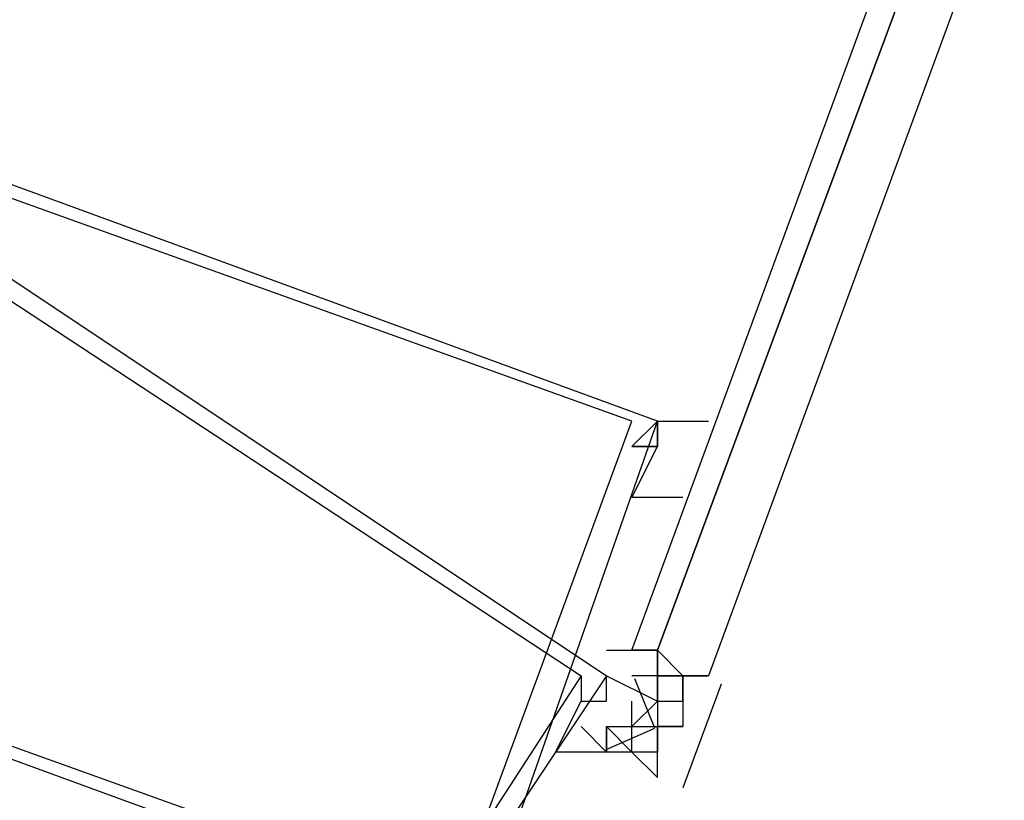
# Model space of a CAD drawing. Header units: feet. Extents: x -79 to 198, y -22 to 181.
# Tile 821 of 982: x 136.346 to 136.862, y 99.779 to 100.188. Entities that reach past the tile are written whole.
import ezdxf

# ---------------------------------------------------------------- set-up
doc = ezdxf.new("R2010")
doc.units = ezdxf.units.FT
doc.layers.add('A-LINEA', color=7, linetype='CONTINUOUS')

msp = doc.modelspace()

# ---------------------------------------------------------------- linework, layer by layer
at = {"layer": 'A-LINEA'}
for p, q in [((136.6933, 99.9511), (136.6933, 99.9511)), ((136.6933, 99.9511), (136.6933, 99.9511)), ((136.7067, 99.9511), (136.7067, 99.9511)), ((136.7067, 99.9511), (136.7067, 99.9511)), ((136.6533, 99.8578), (136.6533, 99.8578)), ((136.6533, 99.8578), (136.6533, 99.8578)), ((136.6667, 99.8578), (136.6667, 99.8578)), ((136.6667, 99.8578), (136.6667, 99.8578)), ((136.6667, 99.8578), (136.6667, 99.8578)), ((136.6667, 99.8578), (136.6667, 99.8578)), ((136.6667, 99.8578), (136.6667, 99.8578)), ((136.6667, 99.8578), (136.6667, 99.8578)), ((136.6667, 99.8578), (136.6667, 99.8578)), ((136.6667, 99.8578), (136.6667, 99.8578)), ((136.6667, 99.8578), (136.6667, 99.8578)), ((136.6667, 99.8578), (136.6667, 99.8578)), ((136.6667, 99.8578), (136.6667, 99.8578)), ((136.68, 99.8578), (136.6667, 99.8578)), ((136.6667, 99.8578), (136.6667, 99.8578)), ((136.6667, 99.8578), (136.6667, 99.8578)), ((136.6667, 99.8578), (136.6667, 99.8578)), ((136.6667, 99.8578), (136.6667, 99.8578)), ((136.6667, 99.8578), (136.6667, 99.8578)), ((136.6667, 99.8578), (136.6667, 99.8578)), ((136.6667, 99.8578), (136.6667, 99.8578)), ((136.6667, 99.8578), (136.6667, 99.8578)), ((136.6667, 99.8578), (136.6667, 99.8578)), ((136.6667, 99.8578), (136.6667, 99.8578)), ((136.6667, 99.8578), (136.6667, 99.8578)), ((136.68, 99.8578), (136.6667, 99.8578)), ((136.68, 99.8578), (136.68, 99.8578)), ((136.68, 99.8578), (136.68, 99.8444)), ((136.68, 99.8578), (136.68, 99.8578)), ((136.68, 99.8578), (136.68, 99.8578)), ((136.68, 99.8578), (136.68, 99.8578)), ((136.68, 99.8578), (136.68, 99.8578)), ((136.68, 99.8578), (136.68, 99.8578)), ((136.68, 99.8578), (136.68, 99.8578)), ((136.68, 99.8578), (136.68, 99.8578)), ((136.68, 99.8578), (136.68, 99.8578)), ((136.68, 99.8578), (136.68, 99.8578)), ((136.68, 99.8444), (136.68, 99.8578)), ((136.68, 99.8578), (136.68, 99.8578)), ((136.68, 99.8578), (136.68, 99.8578)), ((136.68, 99.8578), (136.68, 99.8578)), ((136.68, 99.8578), (136.68, 99.8444)), ((136.68, 99.8578), (136.68, 99.8578)), ((136.68, 99.8578), (136.68, 99.8578)), ((136.68, 99.8578), (136.68, 99.8578)), ((136.68, 99.8578), (136.68, 99.8578)), ((136.68, 99.8578), (136.68, 99.8578)), ((136.68, 99.8578), (136.68, 99.8578)), ((136.68, 99.8578), (136.68, 99.8578)), ((136.68, 99.8578), (136.68, 99.8578)), ((136.68, 99.8578), (136.68, 99.8578)), ((136.68, 99.8444), (136.68, 99.8578)), ((136.68, 99.8578), (136.68, 99.8578)), ((136.68, 99.8578), (136.68, 99.8578)), ((136.6667, 99.8444), (136.6667, 99.8444)), ((136.6667, 99.8444), (136.6667, 99.8444)), ((136.6667, 99.8444), (136.6667, 99.8444)), ((136.68, 99.8444), (136.6667, 99.8444)), ((136.6667, 99.8444), (136.6667, 99.8444)), ((136.6667, 99.8444), (136.6667, 99.8444)), ((136.6667, 99.8444), (136.6667, 99.8444)), ((136.68, 99.8444), (136.6667, 99.8444)), ((136.68, 99.8444), (136.68, 99.8444)), ((136.68, 99.8444), (136.68, 99.8444)), ((136.6933, 99.8444), (136.68, 99.8444)), ((136.68, 99.8444), (136.68, 99.8444)), ((136.68, 99.8444), (136.68, 99.8311)), ((136.68, 99.8444), (136.68, 99.8444)), ((136.68, 99.8444), (136.68, 99.8444)), ((136.68, 99.8444), (136.68, 99.8444)), ((136.68, 99.8444), (136.68, 99.8444)), ((136.68, 99.8444), (136.68, 99.8444)), ((136.68, 99.8444), (136.68, 99.8444)), ((136.68, 99.8444), (136.68, 99.8444)), ((136.68, 99.8444), (136.68, 99.8444)), ((136.68, 99.8444), (136.68, 99.8444)), ((136.68, 99.8444), (136.68, 99.8444)), ((136.68, 99.8444), (136.68, 99.8444)), ((136.68, 99.8444), (136.68, 99.8444)), ((136.68, 99.8311), (136.68, 99.8444)), ((136.68, 99.8444), (136.68, 99.8444)), ((136.68, 99.8444), (136.68, 99.8444)), ((136.6933, 99.8444), (136.68, 99.8444)), ((136.68, 99.8444), (136.68, 99.8444)), ((136.68, 99.8444), (136.68, 99.8444)), ((136.68, 99.8444), (136.68, 99.8444)), ((136.6933, 99.8444), (136.68, 99.8444)), ((136.68, 99.8444), (136.68, 99.8444)), ((136.68, 99.8444), (136.68, 99.8311)), ((136.68, 99.8444), (136.68, 99.8444)), ((136.68, 99.8444), (136.68, 99.8444)), ((136.68, 99.8444), (136.68, 99.8444)), ((136.68, 99.8444), (136.68, 99.8444)), ((136.68, 99.8444), (136.68, 99.8444)), ((136.68, 99.8444), (136.68, 99.8444)), ((136.68, 99.8444), (136.68, 99.8444)), ((136.68, 99.8444), (136.68, 99.8444)), ((136.68, 99.8444), (136.68, 99.8444)), ((136.68, 99.8444), (136.68, 99.8444)), ((136.68, 99.8444), (136.68, 99.8444)), ((136.68, 99.8444), (136.68, 99.8444)), ((136.68, 99.8311), (136.68, 99.8444)), ((136.68, 99.8444), (136.68, 99.8444)), ((136.68, 99.8444), (136.68, 99.8444)), ((136.6933, 99.8444), (136.68, 99.8444)), ((136.68, 99.8444), (136.68, 99.8444)), ((136.6933, 99.8444), (136.7067, 99.8444)), ((136.6933, 99.8444), (136.6933, 99.8444)), ((136.6933, 99.8444), (136.6933, 99.8444)), ((136.6933, 99.8444), (136.6933, 99.8444)), ((136.6933, 99.8444), (136.6933, 99.8444)), ((136.6933, 99.8444), (136.6933, 99.8444)), ((136.6933, 99.8444), (136.6933, 99.8444)), ((136.6933, 99.8444), (136.6933, 99.8444)), ((136.6933, 99.8444), (136.6933, 99.8444)), ((136.6933, 99.8311), (136.6933, 99.8444)), ((136.6933, 99.8444), (136.6933, 99.8444)), ((136.6933, 99.8444), (136.6933, 99.8444)), ((136.6933, 99.8444), (136.6933, 99.8444)), ((136.6933, 99.8444), (136.6933, 99.8444)), ((136.6933, 99.8444), (136.6933, 99.8444)), ((136.6933, 99.8444), (136.6933, 99.8311)), ((136.6933, 99.8311), (136.6933, 99.8444)), ((136.6933, 99.8444), (136.6933, 99.8444)), ((136.6933, 99.8444), (136.6933, 99.8444)), ((136.6933, 99.8311), (136.6933, 99.8444)), ((136.6933, 99.8444), (136.6933, 99.8444)), ((136.6933, 99.8444), (136.7067, 99.8444)), ((136.6933, 99.8444), (136.6933, 99.8444)), ((136.6933, 99.8444), (136.6933, 99.8444)), ((136.6933, 99.8444), (136.6933, 99.8444)), ((136.6933, 99.8444), (136.6933, 99.8444)), ((136.6933, 99.8444), (136.6933, 99.8444)), ((136.6933, 99.8444), (136.6933, 99.8444)), ((136.6933, 99.8444), (136.6933, 99.8444)), ((136.6933, 99.8444), (136.6933, 99.8444)), ((136.6933, 99.8311), (136.6933, 99.8444)), ((136.6933, 99.8444), (136.6933, 99.8444)), ((136.6933, 99.8444), (136.6933, 99.8444)), ((136.6933, 99.8444), (136.6933, 99.8444)), ((136.6933, 99.8444), (136.6933, 99.8444)), ((136.6933, 99.8444), (136.6933, 99.8444)), ((136.6933, 99.8444), (136.6933, 99.8311)), ((136.6933, 99.8311), (136.6933, 99.8444)), ((136.6933, 99.8444), (136.6933, 99.8444)), ((136.6933, 99.8444), (136.6933, 99.8444)), ((136.6933, 99.8311), (136.6933, 99.8444)), ((136.6933, 99.8444), (136.6933, 99.8444)), ((136.7067, 99.8444), (136.7067, 99.8444)), ((136.7067, 99.8444), (136.7067, 99.8444)), ((136.7067, 99.8444), (136.7067, 99.8444)), ((136.7067, 99.8444), (136.7067, 99.8444)), ((136.7067, 99.8444), (136.7067, 99.8444)), ((136.7067, 99.8444), (136.7067, 99.8444)), ((136.7134, 99.84), (136.6933, 99.7856)), ((136.7134, 99.84), (136.6933, 99.7856)), ((136.68, 99.8311), (136.6667, 99.8178)), ((136.6667, 99.8311), (136.6667, 99.8311)), ((136.68, 99.8311), (136.6667, 99.8178)), ((136.6667, 99.8311), (136.6667, 99.8311)), ((136.68, 99.8311), (136.68, 99.8178)), ((136.68, 99.8311), (136.6933, 99.8311)), ((136.68, 99.8311), (136.68, 99.8311)), ((136.68, 99.8311), (136.68, 99.8311)), ((136.68, 99.8311), (136.68, 99.8311)), ((136.68, 99.8311), (136.68, 99.8178)), ((136.68, 99.8311), (136.68, 99.8311)), ((136.68, 99.8311), (136.68, 99.8311)), ((136.68, 99.8311), (136.68, 99.8311)), ((136.68, 99.8311), (136.68, 99.8311)), ((136.68, 99.8311), (136.68, 99.8311)), ((136.68, 99.8311), (136.68, 99.8311)), ((136.68, 99.8311), (136.68, 99.8311)), ((136.68, 99.8311), (136.68, 99.8311)), ((136.68, 99.8311), (136.68, 99.8311)), ((136.68, 99.8311), (136.68, 99.8311)), ((136.68, 99.8311), (136.68, 99.8311)), ((136.68, 99.8311), (136.68, 99.8311)), ((136.68, 99.8311), (136.68, 99.8311)), ((136.68, 99.8311), (136.68, 99.8178)), ((136.68, 99.8311), (136.68, 99.8311)), ((136.68, 99.8311), (136.68, 99.8311)), ((136.68, 99.8311), (136.68, 99.8311)), ((136.68, 99.8311), (136.68, 99.8311)), ((136.68, 99.8311), (136.68, 99.8311)), ((136.68, 99.8311), (136.68, 99.8311)), ((136.68, 99.8311), (136.68, 99.8311)), ((136.68, 99.8311), (136.68, 99.8311)), ((136.68, 99.8311), (136.68, 99.8311)), ((136.68, 99.8311), (136.68, 99.8311)), ((136.68, 99.8311), (136.68, 99.8311)), ((136.68, 99.8311), (136.68, 99.8311)), ((136.68, 99.8311), (136.68, 99.8311)), ((136.68, 99.8311), (136.68, 99.8178)), ((136.68, 99.8311), (136.6933, 99.8311)), ((136.68, 99.8311), (136.68, 99.8311)), ((136.68, 99.8311), (136.68, 99.8311)), ((136.68, 99.8311), (136.68, 99.8311)), ((136.68, 99.8311), (136.68, 99.8178)), ((136.68, 99.8311), (136.68, 99.8311)), ((136.68, 99.8311), (136.68, 99.8311)), ((136.68, 99.8311), (136.68, 99.8311)), ((136.68, 99.8311), (136.68, 99.8311)), ((136.68, 99.8311), (136.68, 99.8311)), ((136.68, 99.8311), (136.68, 99.8311)), ((136.68, 99.8311), (136.68, 99.8311)), ((136.68, 99.8311), (136.68, 99.8311)), ((136.68, 99.8311), (136.68, 99.8311)), ((136.68, 99.8311), (136.68, 99.8311)), ((136.68, 99.8311), (136.68, 99.8311)), ((136.68, 99.8311), (136.68, 99.8311)), ((136.68, 99.8311), (136.68, 99.8311)), ((136.68, 99.8311), (136.68, 99.8178)), ((136.68, 99.8311), (136.68, 99.8311)), ((136.68, 99.8311), (136.68, 99.8311)), ((136.68, 99.8311), (136.68, 99.8311)), ((136.68, 99.8311), (136.68, 99.8311)), ((136.68, 99.8311), (136.68, 99.8311)), ((136.68, 99.8311), (136.68, 99.8311)), ((136.68, 99.8311), (136.68, 99.8311)), ((136.68, 99.8311), (136.68, 99.8311)), ((136.68, 99.8311), (136.68, 99.8311)), ((136.68, 99.8311), (136.68, 99.8311)), ((136.68, 99.8311), (136.68, 99.8311)), ((136.68, 99.8311), (136.68, 99.8311)), ((136.68, 99.8311), (136.68, 99.8311)), ((136.6933, 99.8311), (136.6933, 99.8311)), ((136.6933, 99.8311), (136.6933, 99.8178)), ((136.6933, 99.8311), (136.6933, 99.8311)), ((136.6933, 99.8311), (136.6933, 99.8311)), ((136.6933, 99.8311), (136.6933, 99.8311)), ((136.6933, 99.8311), (136.6933, 99.8311)), ((136.6933, 99.8311), (136.6933, 99.8311)), ((136.6933, 99.8311), (136.6933, 99.8311)), ((136.6933, 99.8311), (136.6933, 99.8311)), ((136.6933, 99.8311), (136.6933, 99.8311)), ((136.6933, 99.8311), (136.6933, 99.8311)), ((136.6933, 99.8311), (136.6933, 99.8311)), ((136.6933, 99.8311), (136.6933, 99.8311)), ((136.6933, 99.8311), (136.6933, 99.8311)), ((136.6933, 99.8311), (136.6933, 99.8311)), ((136.6933, 99.8311), (136.6933, 99.8311)), ((136.6933, 99.8311), (136.6933, 99.8178)), ((136.6933, 99.8311), (136.6933, 99.8311)), ((136.6933, 99.8311), (136.6933, 99.8311)), ((136.6933, 99.8311), (136.6933, 99.8311)), ((136.6933, 99.8311), (136.6933, 99.8311)), ((136.6933, 99.8311), (136.6933, 99.8311)), ((136.6933, 99.8311), (136.6933, 99.8311)), ((136.6933, 99.8311), (136.6933, 99.8311)), ((136.6933, 99.8311), (136.6933, 99.8311)), ((136.6933, 99.8311), (136.6933, 99.8311)), ((136.6933, 99.8311), (136.6933, 99.8311)), ((136.6933, 99.8311), (136.6933, 99.8311)), ((136.6933, 99.8311), (136.6933, 99.8311)), ((136.6933, 99.8311), (136.6933, 99.8311)), ((136.64, 99.8178), (136.64, 99.8178)), ((136.64, 99.8178), (136.64, 99.8178)), ((136.64, 99.8178), (136.64, 99.8178)), ((136.64, 99.8178), (136.64, 99.8178)), ((136.6533, 99.8044), (136.6533, 99.8178)), ((136.6533, 99.8178), (136.6533, 99.8178)), ((136.6533, 99.8178), (136.6533, 99.8044)), ((136.6667, 99.8044), (136.6533, 99.8178)), ((136.6533, 99.8044), (136.6533, 99.8178)), ((136.6533, 99.8178), (136.6533, 99.8178)), ((136.6533, 99.8178), (136.6533, 99.8044)), ((136.6667, 99.8044), (136.6533, 99.8178)), ((136.6667, 99.8178), (136.6667, 99.8178)), ((136.6667, 99.8178), (136.68, 99.8178)), ((136.6667, 99.8178), (136.6667, 99.8178)), ((136.6667, 99.8178), (136.6667, 99.8178)), ((136.6667, 99.8178), (136.6667, 99.8178)), ((136.6667, 99.8178), (136.6667, 99.8178)), ((136.6667, 99.8178), (136.6667, 99.8178)), ((136.6667, 99.8178), (136.6667, 99.8178)), ((136.6667, 99.8178), (136.6667, 99.8178)), ((136.6667, 99.8178), (136.6667, 99.8178)), ((136.6667, 99.8178), (136.6667, 99.8178)), ((136.6667, 99.8178), (136.6667, 99.8178)), ((136.6667, 99.8178), (136.6667, 99.8178)), ((136.6667, 99.8178), (136.6667, 99.8178)), ((136.6667, 99.8178), (136.6667, 99.8178)), ((136.6667, 99.8178), (136.6667, 99.8178)), ((136.6667, 99.8178), (136.6667, 99.8178)), ((136.6667, 99.8178), (136.6667, 99.8178)), ((136.6667, 99.8178), (136.6667, 99.8178)), ((136.6667, 99.8178), (136.6667, 99.8178)), ((136.6667, 99.8178), (136.6667, 99.8178)), ((136.6667, 99.8178), (136.6667, 99.8178)), ((136.6667, 99.8178), (136.6667, 99.8178)), ((136.6667, 99.8044), (136.6667, 99.8178)), ((136.6667, 99.8178), (136.6667, 99.8178)), ((136.6667, 99.8178), (136.6667, 99.8178)), ((136.6667, 99.8178), (136.6667, 99.8178)), ((136.6667, 99.8178), (136.6667, 99.8178)), ((136.6667, 99.8178), (136.6667, 99.8178)), ((136.6667, 99.8178), (136.68, 99.8178)), ((136.6667, 99.8178), (136.6667, 99.8178)), ((136.6667, 99.8178), (136.6667, 99.8178)), ((136.6667, 99.8178), (136.6667, 99.8178)), ((136.6667, 99.8178), (136.6667, 99.8178)), ((136.6667, 99.8178), (136.6667, 99.8178)), ((136.6667, 99.8178), (136.6667, 99.8178)), ((136.6667, 99.8178), (136.6667, 99.8178)), ((136.6667, 99.8178), (136.6667, 99.8178)), ((136.6667, 99.8178), (136.6667, 99.8178)), ((136.6667, 99.8178), (136.6667, 99.8178)), ((136.6667, 99.8178), (136.6667, 99.8178)), ((136.6667, 99.8178), (136.6667, 99.8178)), ((136.6667, 99.8178), (136.6667, 99.8178)), ((136.6667, 99.8178), (136.6667, 99.8178)), ((136.6667, 99.8178), (136.6667, 99.8178)), ((136.6667, 99.8178), (136.6667, 99.8178)), ((136.6667, 99.8178), (136.6667, 99.8178)), ((136.6667, 99.8178), (136.6667, 99.8178)), ((136.6667, 99.8178), (136.6667, 99.8178)), ((136.6667, 99.8178), (136.6667, 99.8178)), ((136.6667, 99.8178), (136.6667, 99.8178)), ((136.6667, 99.8044), (136.6667, 99.8178)), ((136.6667, 99.8178), (136.6667, 99.8178)), ((136.6667, 99.8178), (136.6667, 99.8178)), ((136.6667, 99.8178), (136.6667, 99.8178)), ((136.6667, 99.8178), (136.6667, 99.8178)), ((136.68, 99.8178), (136.68, 99.8178)), ((136.68, 99.8178), (136.68, 99.8178)), ((136.68, 99.8178), (136.68, 99.8178)), ((136.68, 99.8178), (136.68, 99.8178)), ((136.68, 99.8178), (136.68, 99.8178)), ((136.68, 99.8178), (136.68, 99.8178)), ((136.68, 99.8178), (136.68, 99.8178)), ((136.68, 99.8178), (136.68, 99.8178)), ((136.68, 99.8178), (136.68, 99.8178)), ((136.68, 99.8178), (136.68, 99.8178)), ((136.68, 99.8178), (136.68, 99.8178)), ((136.68, 99.8178), (136.68, 99.8178)), ((136.68, 99.8178), (136.68, 99.8178)), ((136.68, 99.8178), (136.68, 99.8178)), ((136.68, 99.8178), (136.68, 99.8178)), ((136.68, 99.8178), (136.68, 99.8178)), ((136.68, 99.8178), (136.68, 99.8178)), ((136.68, 99.8178), (136.68, 99.8044)), ((136.68, 99.8178), (136.68, 99.8178)), ((136.6933, 99.8178), (136.68, 99.8178)), ((136.68, 99.8178), (136.68, 99.8178)), ((136.68, 99.8178), (136.68, 99.8178)), ((136.68, 99.8044), (136.68, 99.8178)), ((136.68, 99.8178), (136.6933, 99.8178)), ((136.68, 99.8178), (136.68, 99.8178)), ((136.68, 99.8178), (136.68, 99.8178)), ((136.68, 99.8178), (136.68, 99.8178)), ((136.68, 99.8178), (136.68, 99.8178)), ((136.68, 99.8178), (136.68, 99.8178)), ((136.68, 99.8178), (136.68, 99.8178)), ((136.68, 99.8178), (136.68, 99.8178)), ((136.68, 99.8178), (136.68, 99.8178)), ((136.68, 99.8178), (136.68, 99.8178)), ((136.68, 99.8178), (136.68, 99.8178)), ((136.68, 99.8178), (136.68, 99.8178)), ((136.68, 99.8178), (136.68, 99.8178)), ((136.68, 99.8178), (136.68, 99.8178)), ((136.68, 99.8178), (136.68, 99.8178)), ((136.68, 99.8178), (136.68, 99.8178)), ((136.68, 99.8178), (136.68, 99.8178)), ((136.68, 99.8178), (136.68, 99.8178)), ((136.68, 99.8178), (136.68, 99.8178)), ((136.68, 99.8178), (136.68, 99.8178)), ((136.68, 99.8178), (136.68, 99.8178)), ((136.68, 99.8178), (136.68, 99.8178)), ((136.68, 99.8178), (136.68, 99.8044)), ((136.68, 99.8178), (136.68, 99.8178)), ((136.6933, 99.8178), (136.68, 99.8178)), ((136.68, 99.8178), (136.68, 99.8178)), ((136.68, 99.8178), (136.68, 99.8178)), ((136.68, 99.8044), (136.68, 99.8178)), ((136.68, 99.8178), (136.6933, 99.8178)), ((136.68, 99.8178), (136.68, 99.8178)), ((136.68, 99.8178), (136.68, 99.8178)), ((136.68, 99.8178), (136.68, 99.8178)), ((136.68, 99.8178), (136.68, 99.8178)), ((136.6933, 99.8178), (136.6933, 99.8178)), ((136.6933, 99.8178), (136.6933, 99.8178)), ((136.6933, 99.8178), (136.6933, 99.8178)), ((136.6933, 99.8178), (136.6933, 99.8178)), ((136.6933, 99.8178), (136.6933, 99.8178)), ((136.6933, 99.8178), (136.6933, 99.8178)), ((136.6933, 99.8178), (136.6933, 99.8178)), ((136.6933, 99.8178), (136.6933, 99.8178)), ((136.6933, 99.8178), (136.6933, 99.8178)), ((136.6933, 99.8178), (136.6933, 99.8178)), ((136.6933, 99.8178), (136.6933, 99.8178)), ((136.6933, 99.8178), (136.6933, 99.8178)), ((136.6933, 99.8178), (136.6933, 99.8178)), ((136.6933, 99.8178), (136.6933, 99.8178)), ((136.6933, 99.8178), (136.6933, 99.8178)), ((136.6933, 99.8178), (136.6933, 99.8178)), ((136.6933, 99.8178), (136.6933, 99.8178)), ((136.6933, 99.8178), (136.6933, 99.8178)), ((136.6933, 99.8178), (136.6933, 99.8178)), ((136.6933, 99.8178), (136.6933, 99.8178)), ((136.6933, 99.8178), (136.6933, 99.8178)), ((136.6933, 99.8178), (136.6933, 99.8178)), ((136.6933, 99.8178), (136.6933, 99.8178)), ((136.6933, 99.8178), (136.6933, 99.8178)), ((136.6933, 99.8178), (136.6933, 99.8178)), ((136.6933, 99.8178), (136.6933, 99.8178)), ((136.6933, 99.8178), (136.6933, 99.8178)), ((136.6933, 99.8178), (136.6933, 99.8178)), ((136.6533, 99.8044), (136.6533, 99.8044)), ((136.6533, 99.8044), (136.6533, 99.8044)), ((136.6533, 99.8044), (136.6533, 99.8044)), ((136.6533, 99.8044), (136.6533, 99.8044)), ((136.6533, 99.8044), (136.6533, 99.8044)), ((136.6533, 99.8044), (136.6533, 99.8044)), ((136.6533, 99.8044), (136.6533, 99.8044)), ((136.6533, 99.8044), (136.6533, 99.8044)), ((136.6533, 99.8044), (136.6533, 99.8044)), ((136.6533, 99.8044), (136.6533, 99.8044)), ((136.6533, 99.8044), (136.6533, 99.8044)), ((136.6533, 99.8044), (136.6533, 99.8044)), ((136.6533, 99.8044), (136.6533, 99.8044)), ((136.6533, 99.8044), (136.6533, 99.8044)), ((136.6667, 99.8044), (136.6667, 99.8044)), ((136.6667, 99.8044), (136.6667, 99.8044)), ((136.6667, 99.8044), (136.6667, 99.8044)), ((136.6667, 99.8044), (136.6667, 99.8044)), ((136.6667, 99.8044), (136.6667, 99.8044)), ((136.6667, 99.8044), (136.6667, 99.8044)), ((136.6667, 99.8044), (136.6667, 99.8044)), ((136.6667, 99.8044), (136.6667, 99.8044)), ((136.6667, 99.8044), (136.6667, 99.8044)), ((136.6667, 99.8044), (136.6667, 99.8044)), ((136.6667, 99.8044), (136.6667, 99.8044)), ((136.6667, 99.8044), (136.6667, 99.8044)), ((136.6667, 99.8044), (136.6667, 99.8044)), ((136.6667, 99.8044), (136.6667, 99.8044)), ((136.6667, 99.8044), (136.6667, 99.8044)), ((136.6667, 99.8044), (136.6667, 99.8044)), ((136.6667, 99.8044), (136.6667, 99.8044)), ((136.6667, 99.8044), (136.6667, 99.8044)), ((136.6667, 99.8044), (136.6667, 99.8044)), ((136.6667, 99.8044), (136.6667, 99.8044)), ((136.6667, 99.8044), (136.6667, 99.8044)), ((136.6667, 99.8044), (136.6667, 99.8044)), ((136.6667, 99.8044), (136.6667, 99.8044)), ((136.6667, 99.8044), (136.6667, 99.8044)), ((136.6667, 99.8044), (136.6667, 99.8044)), ((136.6667, 99.8044), (136.6667, 99.8044)), ((136.6667, 99.8044), (136.6667, 99.8044)), ((136.6667, 99.8044), (136.6667, 99.8044)), ((136.6667, 99.8044), (136.6667, 99.8044)), ((136.6667, 99.8044), (136.6667, 99.8044)), ((136.6667, 99.8044), (136.6667, 99.8044)), ((136.6667, 99.8044), (136.6667, 99.8044)), ((136.6667, 99.8044), (136.6667, 99.8044)), ((136.6667, 99.8044), (136.6667, 99.8044)), ((136.6667, 99.8044), (136.6667, 99.8044)), ((136.6667, 99.8044), (136.6667, 99.8044)), ((136.6667, 99.8044), (136.6667, 99.8044)), ((136.6667, 99.8044), (136.6667, 99.8044)), ((136.6667, 99.8044), (136.6667, 99.8044)), ((136.6667, 99.8044), (136.6667, 99.8044)), ((136.6667, 99.8044), (136.6667, 99.8044)), ((136.6667, 99.8044), (136.6667, 99.8044)), ((136.68, 99.8044), (136.68, 99.8044)), ((136.68, 99.8044), (136.68, 99.8044)), ((136.68, 99.8044), (136.68, 99.8044)), ((136.68, 99.8044), (136.68, 99.8044)), ((136.68, 99.8044), (136.68, 99.8044)), ((136.68, 99.8044), (136.68, 99.8044)), ((136.68, 99.8044), (136.68, 99.8044)), ((136.68, 99.8044), (136.68, 99.8044)), ((136.68, 99.8044), (136.68, 99.8044)), ((136.68, 99.8044), (136.68, 99.8044)), ((136.68, 99.8044), (136.68, 99.8044)), ((136.68, 99.8044), (136.68, 99.8044)), ((136.68, 99.8044), (136.68, 99.8044)), ((136.68, 99.8044), (136.68, 99.8044)), ((136.68, 99.8044), (136.68, 99.8044)), ((136.68, 99.8044), (136.68, 99.8044)), ((136.68, 99.8044), (136.68, 99.8044)), ((136.68, 99.8044), (136.68, 99.8044)), ((136.68, 99.8044), (136.68, 99.8044)), ((136.68, 99.8044), (136.68, 99.8044)), ((136.68, 99.8044), (136.68, 99.8044)), ((136.68, 99.8044), (136.68, 99.8044)), ((136.68, 99.8044), (136.68, 99.8044)), ((136.68, 99.8044), (136.68, 99.8044)), ((136.68, 99.8044), (136.68, 99.8044)), ((136.68, 99.8044), (136.68, 99.8044)), ((136.68, 99.8044), (136.68, 99.8044)), ((136.68, 99.7911), (136.68, 99.8044)), ((136.68, 99.8044), (136.68, 99.8044)), ((136.68, 99.7911), (136.68, 99.8044)), ((136.68, 99.8044), (136.68, 99.8044)), ((136.68, 99.8044), (136.68, 99.8044)), ((136.68, 99.8044), (136.68, 99.8044)), ((136.68, 99.8044), (136.68, 99.8044)), ((136.68, 99.8044), (136.68, 99.8044)), ((136.68, 99.8044), (136.68, 99.8044)), ((136.68, 99.8044), (136.68, 99.8044)), ((136.68, 99.8044), (136.68, 99.8044)), ((136.68, 99.8044), (136.68, 99.8044)), ((136.68, 99.8044), (136.68, 99.8044)), ((136.68, 99.8044), (136.68, 99.8044)), ((136.68, 99.8044), (136.68, 99.8044)), ((136.68, 99.8044), (136.68, 99.8044)), ((136.68, 99.8044), (136.68, 99.8044)), ((136.68, 99.8044), (136.68, 99.8044)), ((136.68, 99.8044), (136.68, 99.8044)), ((136.68, 99.8044), (136.68, 99.8044)), ((136.68, 99.8044), (136.68, 99.8044)), ((136.68, 99.8044), (136.68, 99.8044)), ((136.68, 99.8044), (136.68, 99.8044)), ((136.68, 99.8044), (136.68, 99.8044)), ((136.68, 99.8044), (136.68, 99.8044)), ((136.68, 99.8044), (136.68, 99.8044)), ((136.68, 99.8044), (136.68, 99.8044)), ((136.68, 99.8044), (136.68, 99.8044)), ((136.68, 99.8044), (136.68, 99.8044)), ((136.68, 99.8044), (136.68, 99.8044)), ((136.68, 99.7911), (136.68, 99.8044)), ((136.68, 99.8044), (136.68, 99.8044)), ((136.68, 99.7911), (136.68, 99.8044)), ((136.68, 99.7911), (136.68, 99.7911)), ((136.68, 99.7911), (136.68, 99.7911)), ((136.68, 99.7911), (136.68, 99.7911)), ((136.68, 99.7911), (136.68, 99.7911)), ((136.68, 99.7911), (136.68, 99.7911)), ((136.68, 99.7911), (136.68, 99.7911)), ((136.68, 99.7911), (136.68, 99.7911)), ((136.68, 99.7911), (136.68, 99.7911)), ((136.68, 99.7911), (136.68, 99.7911)), ((136.68, 99.7911), (136.68, 99.7911))]:
    msp.add_line(p, q, dxfattribs=at)
for points in [[(137.88, 103.0844), (136.68, 99.8578), (136.6667, 99.8578), (137.8533, 103.0844), (137.8667, 103.0978), (137.88, 103.0844)], [(137.88, 103.0844), (136.68, 99.8578), (136.6667, 99.8578), (137.8533, 103.0844), (137.8667, 103.0978), (137.88, 103.0844)], [(137.8933, 103.0711), (136.7067, 99.8444), (136.6933, 99.8444), (136.68, 99.8578), (137.88, 103.0844), (137.8933, 103.0844), (137.8933, 103.0711)], [(137.8933, 103.0711), (136.7067, 99.8444), (136.6933, 99.8444), (136.68, 99.8578), (137.88, 103.0844), (137.8933, 103.0844), (137.8933, 103.0711)], [(136.1333, 100.1778), (136.04, 99.9111), (136.5867, 99.7111), (136.68, 99.9778), (136.1333, 100.1778)], [(136.1333, 100.1778), (136.04, 99.9111), (136.5867, 99.7111), (136.68, 99.9778), (136.1333, 100.1778)], [(136, 99.9244), (136.1733, 100.1644), (136.6533, 99.8444), (136.4933, 99.6044), (136, 99.9244)], [(136, 99.9244), (136.1733, 100.1644), (136.6533, 99.8444), (136.4933, 99.6044), (136, 99.9244)], [(136.1467, 100.1644), (136.0533, 99.9111), (136.5733, 99.7244), (136.6667, 99.9778), (136.1467, 100.1644)], [(136.1467, 100.1644), (136.0533, 99.9111), (136.5733, 99.7244), (136.6667, 99.9778), (136.1467, 100.1644)], [(136.0267, 99.9244), (136.1733, 100.1511), (136.64, 99.8444), (136.4933, 99.6178), (136.0267, 99.9244)], [(136.0267, 99.9244), (136.1733, 100.1511), (136.64, 99.8444), (136.4933, 99.6178), (136.0267, 99.9244)], [(136.6933, 99.9378), (136.6933, 99.9378), (136.6933, 99.9378), (136.6933, 99.9378), (136.6667, 99.9378), (136.6667, 99.9378), (136.68, 99.9644), (136.68, 99.9644), (136.6667, 99.9644), (136.6667, 99.9644), (136.6667, 99.9644), (136.6667, 99.9644), (136.6667, 99.9644), (136.68, 99.9778), (136.68, 99.9778), (136.68, 99.9644), (136.68, 99.9644), (136.68, 99.9644), (136.68, 99.9778), (136.68, 99.9778), (136.7067, 99.9778), (136.7067, 99.9778)], [(136.6933, 99.9378), (136.6933, 99.9378), (136.6933, 99.9378), (136.6933, 99.9378), (136.6667, 99.9378), (136.6667, 99.9378), (136.68, 99.9644), (136.68, 99.9644), (136.6667, 99.9644), (136.6667, 99.9644), (136.6667, 99.9644), (136.6667, 99.9644), (136.6667, 99.9644), (136.68, 99.9778), (136.68, 99.9778), (136.68, 99.9644), (136.68, 99.9644), (136.68, 99.9644), (136.68, 99.9778), (136.68, 99.9778), (136.7067, 99.9778), (136.7067, 99.9778)], [(136.6667, 99.9644), (136.6667, 99.9644), (136.68, 99.9644), (136.68, 99.9644), (136.68, 99.9644)], [(136.6667, 99.9644), (136.6667, 99.9644), (136.68, 99.9644), (136.68, 99.9644), (136.68, 99.9644)], [(136.7067, 99.9644), (136.7067, 99.9644), (136.7067, 99.9644)], [(136.7067, 99.9644), (136.7067, 99.9644), (136.7067, 99.9644)], [(136.6533, 99.8578), (136.6667, 99.8578), (136.68, 99.8578), (136.6933, 99.8444), (136.7067, 99.8444)], [(136.6533, 99.8578), (136.6667, 99.8578), (136.68, 99.8578), (136.6933, 99.8444), (136.7067, 99.8444)], [(136.64, 99.8444), (136.64, 99.8444), (136.64, 99.8444), (136.64, 99.8311), (136.6533, 99.8311), (136.6533, 99.8311), (136.6533, 99.8444), (136.6533, 99.8444), (136.68, 99.8311), (136.68, 99.8311)], [(136.64, 99.8444), (136.64, 99.8444), (136.64, 99.8444), (136.64, 99.8311), (136.6533, 99.8311), (136.6533, 99.8311), (136.6533, 99.8444), (136.6533, 99.8444), (136.68, 99.8311), (136.68, 99.8311)], [(136.6531, 99.8057), (136.6786, 99.817), (136.6681, 99.8428)], [(136.6531, 99.8057), (136.6786, 99.817), (136.6681, 99.8428)], [(136.68, 99.8444), (136.68, 99.8444), (136.68, 99.8444), (136.6933, 99.8444), (136.6933, 99.8444)], [(136.68, 99.8444), (136.68, 99.8444), (136.68, 99.8444), (136.6933, 99.8444), (136.6933, 99.8444)], [(136.6933, 99.8311), (136.6933, 99.8444), (136.6933, 99.8311)], [(136.6933, 99.8311), (136.6933, 99.8444), (136.6933, 99.8311)], [(136.6533, 99.8044), (136.6533, 99.8044), (136.6533, 99.8044), (136.6533, 99.8044), (136.6267, 99.8044), (136.6267, 99.8044), (136.64, 99.8311), (136.64, 99.8311), (136.64, 99.8311), (136.64, 99.8311), (136.64, 99.8311), (136.64, 99.8311), (136.64, 99.8311), (136.64, 99.8311), (136.64, 99.8311), (136.64, 99.8311), (136.64, 99.8311)], [(136.6533, 99.8044), (136.6533, 99.8044), (136.6533, 99.8044), (136.6533, 99.8044), (136.6267, 99.8044), (136.6267, 99.8044), (136.64, 99.8311), (136.64, 99.8311), (136.64, 99.8311), (136.64, 99.8311), (136.64, 99.8311), (136.64, 99.8311), (136.64, 99.8311), (136.64, 99.8311), (136.64, 99.8311), (136.64, 99.8311), (136.64, 99.8311)], [(136.6533, 99.8178), (136.6667, 99.8178), (136.6667, 99.8178), (136.6667, 99.8311), (136.6667, 99.8311)], [(136.6533, 99.8178), (136.6667, 99.8178), (136.6667, 99.8178), (136.6667, 99.8311), (136.6667, 99.8311)], [(136.68, 99.7911), (136.6667, 99.8044), (136.6533, 99.8044), (136.64, 99.8178)], [(136.68, 99.7911), (136.6667, 99.8044), (136.6533, 99.8044), (136.64, 99.8178)], [(136.68, 99.8178), (136.68, 99.8044), (136.6667, 99.8044)], [(136.68, 99.8178), (136.68, 99.8044), (136.6667, 99.8044)], [(136.68, 99.8044), (136.68, 99.8044), (136.68, 99.8178)], [(136.68, 99.8178), (136.68, 99.8178), (136.6933, 99.8178)], [(136.68, 99.8044), (136.68, 99.8044), (136.68, 99.8178)], [(136.68, 99.8178), (136.68, 99.8178), (136.6933, 99.8178)]]:
    msp.add_lwpolyline(points, dxfattribs=at)

doc.saveas('drawing.dxf')
